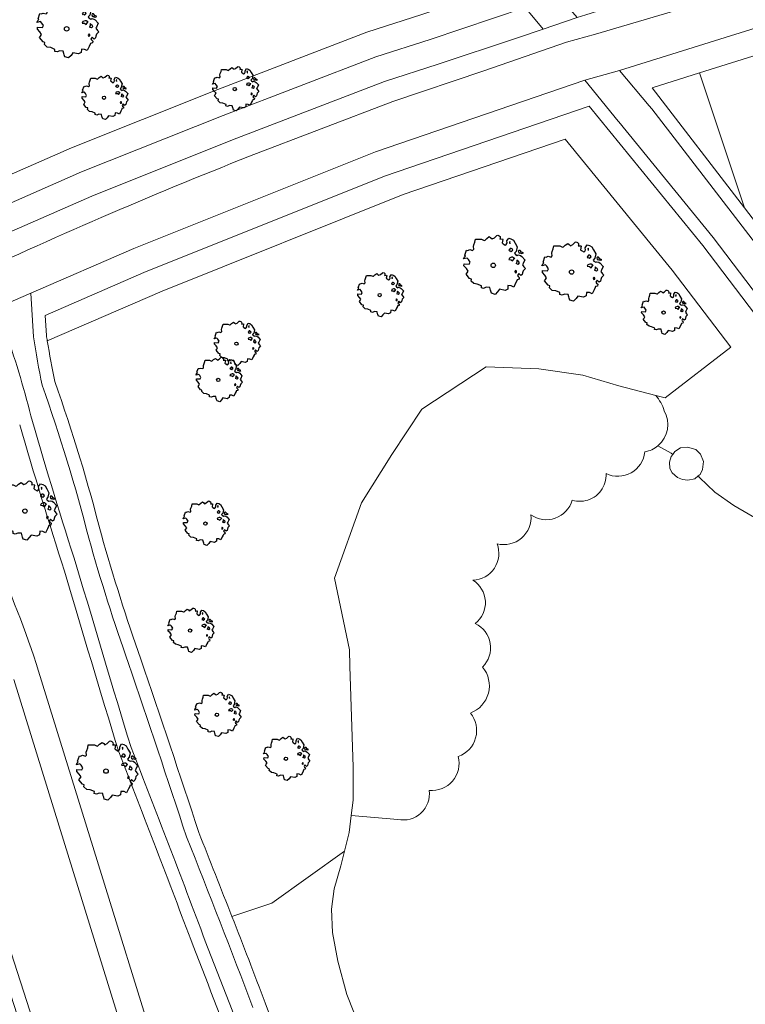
# Model space of a CAD drawing. Header units: metres. Extents: x 152391 to 157968, y 462336 to 467280.
# Tile 615 of 656: x 156572 to 156627, y 464521 to 464597. Entities that reach past the tile are written whole.
import ezdxf

# ---------------------------------------------------------------- set-up
doc = ezdxf.new("R2010")
doc.units = ezdxf.units.M
doc.header["$LTSCALE"] = 0.75
doc.layers.get('0').update_dxf_attribs({"lineweight": 25})
for name, color, linetype, lineweight in [('B-GV-GR-BOOM-S', 252, 'Continuous', 25), ('B-WE-GR-BEPLANTING_CULTUUR_BOSPLANTSOEN-GV', 251, 'Continuous', 18), ('B-WE-GR-BOS_LOOF-GV', 251, 'Continuous', 13), ('B-WE-GW-TALUD_KRUIN-G', 251, 'Continuous', 18), ('B-WE-OG-TERREIN_CULTUURSCHEIDING-GV', 251, 'Continuous', 18), ('B-WE-OG-WATER_SLOOT-GV', 251, 'Continuous', 18), ('B-WE-VH-VERHARDING_ASFALT-GV', 251, 'Continuous', 18), ('B-WE-VH-VERHARDING_HALFVERHARDING_GRIND-GV', 251, 'Continuous', 18), ('B-WE-VH-VERHARDING_TEGEL-GV', 251, 'Continuous', 18)]:
    doc.layers.add(name, color=color, linetype=linetype, lineweight=lineweight)

# ---------------------------------------------------------------- blocks, each defined once
blk = doc.blocks.new('SGR-BOOM_21_30')
at = {"linetype": 'Continuous'}
for p, q in [((-0.47, 1.45), (-0.365, 1.548)), ((-0.365, 1.548), (-0.226, 1.647)), ((-0.226, 1.647), (-0.133, 1.581)), ((-0.133, 1.581), (-0.063, 1.515)), ((-0.063, 1.515), (0.065, 1.581)), ((0.065, 1.581), (0.205, 1.712)), ((0.205, 1.712), (0.263, 1.729)), ((0.263, 1.729), (0.333, 1.696)), ((0.333, 1.696), (0.391, 1.647)), ((0.402, 1.532), (0.379, 1.499)), ((0.379, 1.499), (0.53, 1.515)), ((0.391, 1.647), (0.402, 1.532)), ((0.53, 1.515), (0.542, 1.483)), ((0.786, 1.4), (0.891, 1.565)), ((0.891, 1.565), (1.019, 1.532)), ((1.019, 1.532), (1.158, 1.45)), ((-1.633, 0.579), (-1.528, 0.875)), ((-1.528, 0.875), (-1.458, 0.858)), ((-1.458, 0.858), (-1.342, 0.908)), ((-1.342, 0.908), (-1.179, 0.858)), ((-1.179, 0.858), (-1.121, 0.924)), ((-1.133, 1.088), (-1.109, 1.187)), ((-1.121, 0.924), (-1.133, 1.088)), ((-1.109, 1.187), (-1.051, 1.335)), ((-1.051, 1.335), (-1.016, 1.499)), ((-1.016, 1.499), (-0.668, 1.499)), ((-0.668, 1.499), (-0.516, 1.433)), ((-0.516, 1.433), (-0.47, 1.45)), ((0.542, 1.483), (0.507, 1.285)), ((0.507, 1.285), (0.565, 1.236)), ((0.565, 1.236), (0.693, 1.154)), ((0.693, 1.154), (0.751, 1.203)), ((0.751, 1.203), (0.798, 1.285)), ((0.798, 1.285), (0.786, 1.4)), ((0.937, 0.908), (0.891, 0.875)), ((0.891, 0.875), (0.926, 0.825)), ((0.972, 1.368), (0.926, 1.335)), ((0.926, 1.335), (0.949, 1.253)), ((0.926, 0.825), (0.984, 0.842)), ((0.972, 0.973), (0.937, 0.908)), ((0.949, 1.253), (0.961, 1.236)), ((0.961, 1.269), (0.972, 1.368)), ((1.03, 0.973), (0.972, 0.973)), ((0.984, 0.842), (1.03, 0.776)), ((1.077, 0.94), (1.03, 0.973)), ((1.03, 0.776), (1.077, 0.842)), ((1.124, 0.875), (1.077, 0.94)), ((1.077, 0.842), (1.124, 0.875)), ((1.158, 1.45), (1.251, 1.269)), ((1.321, 0.793), (1.228, 0.694)), ((1.251, 1.269), (1.379, 1.055)), ((1.379, 1.055), (1.321, 0.793)), ((1.472, 0.858), (1.438, 0.809)), ((1.438, 0.809), (1.461, 0.743)), ((1.542, 0.858), (1.472, 0.858)), ((1.624, 0.76), (1.542, 0.858)), ((1.728, 0.71), (1.624, 0.76)), ((-1.703, 0.365), (-1.656, 0.48)), ((-1.493, 0.415), (-1.703, 0.365)), ((-1.679, -0.029), (-1.668, 0.086)), ((-1.668, 0.086), (-1.389, 0.07)), ((-1.656, 0.48), (-1.598, 0.53)), ((-1.598, 0.53), (-1.633, 0.579)), ((-1.423, 0.333), (-1.493, 0.415)), ((-1.33, 0.185), (-1.423, 0.333)), ((-1.389, 0.07), (-1.33, 0.185)), ((0.926, 0.415), (0.891, 0.333)), ((0.891, 0.333), (1.03, 0.316)), ((1.054, 0.464), (0.926, 0.415)), ((1.03, 0.316), (1.112, 0.251)), ((1.112, 0.464), (1.054, 0.464)), ((1.217, 0.398), (1.112, 0.464)), ((1.112, 0.251), (1.205, 0.365)), ((1.205, 0.365), (1.24, 0.415)), ((1.228, 0.694), (1.275, 0.628)), ((1.275, 0.628), (1.379, 0.563)), ((1.344, 0.185), (1.31, 0.103)), ((1.434, 0.049), (1.31, 0.103)), ((1.356, 0.3), (1.344, 0.234)), ((1.344, 0.234), (1.344, 0.185)), ((1.426, 0.234), (1.356, 0.3)), ((1.379, 0.563), (1.438, 0.595)), ((1.472, 0.201), (1.426, 0.234)), ((1.434, 0.049), (1.507, 0.136)), ((1.438, 0.595), (1.565, 0.563)), ((1.461, 0.743), (1.531, 0.694)), ((1.507, 0.136), (1.472, 0.201)), ((1.531, 0.727), (1.635, 0.678)), ((1.531, 0.694), (1.542, 0.727)), ((1.565, 0.563), (1.635, 0.513)), ((1.635, 0.678), (1.728, 0.71)), ((1.635, 0.513), (1.81, 0.316)), ((1.717, 0.103), (1.67, 0.037)), ((1.67, 0.037), (1.763, -0.094)), ((1.81, 0.316), (1.717, 0.103)), ((-1.54, -0.177), (-1.679, -0.029)), ((-1.551, -0.505), (-1.493, -0.423)), ((-1.354, -0.752), (-1.551, -0.505)), ((-1.435, -0.324), (-1.54, -0.177)), ((-1.493, -0.423), (-1.435, -0.324)), ((-1.249, -0.784), (-1.354, -0.752)), ((1.286, -0.292), (1.24, -0.357)), ((1.24, -0.357), (1.251, -0.423)), ((1.263, -0.423), (1.333, -0.407)), ((1.333, -0.341), (1.286, -0.292)), ((1.333, -0.407), (1.333, -0.341)), ((1.461, -0.472), (1.391, -0.587)), ((1.391, -0.587), (1.426, -0.637)), ((1.426, -0.637), (1.496, -0.702)), ((1.577, -0.587), (1.461, -0.472)), ((1.496, -0.702), (1.484, -0.801)), ((1.658, -0.522), (1.577, -0.587)), ((1.682, -0.423), (1.658, -0.522)), ((1.717, -0.308), (1.682, -0.423)), ((1.845, -0.177), (1.717, -0.308)), ((1.763, -0.094), (1.845, -0.177)), ((-1.272, -0.899), (-1.249, -0.784)), ((-1.109, -1.047), (-1.272, -0.899)), ((-0.912, -1.08), (-1.109, -1.047)), ((-0.668, -1.179), (-0.912, -1.08)), ((-0.679, -1.294), (-0.668, -1.179)), ((-0.551, -1.326), (-0.679, -1.294)), ((-0.4, -1.261), (-0.551, -1.326)), ((-0.191, -1.277), (-0.4, -1.261)), ((-0.156, -1.425), (-0.191, -1.277)), ((-0.133, -1.491), (-0.156, -1.425)), ((-0.098, -1.606), (-0.133, -1.491)), ((0.356, -1.376), (0.251, -1.524)), ((0.682, -1.441), (0.356, -1.376)), ((0.833, -1.359), (0.682, -1.441)), ((0.844, -1.162), (0.833, -1.359)), ((1.03, -1.179), (0.844, -1.162)), ((1.182, -1.244), (1.03, -1.179)), ((1.286, -1.014), (1.182, -1.244)), ((1.356, -0.883), (1.286, -1.014)), ((1.368, -0.834), (1.356, -0.883)), ((1.484, -0.801), (1.368, -0.834)), ((0.112, -1.671), (-0.098, -1.606)), ((0.251, -1.524), (0.112, -1.671))]:
    blk.add_line(p, q, dxfattribs=at)
blk.add_circle((0, 0), 0.126, dxfattribs=at)
blk = doc.blocks.new('SGR-BOOM_31_50')
at = {"linetype": 'Continuous'}
for p, q in [((0.087, 2.108), (0.273, 2.283)), ((0.273, 2.283), (0.351, 2.305)), ((0.351, 2.305), (0.444, 2.261)), ((0.444, 2.261), (0.521, 2.196)), ((-1.51, 1.451), (-1.479, 1.582)), ((-1.479, 1.582), (-1.402, 1.78)), ((-1.402, 1.78), (-1.355, 1.999)), ((-1.355, 1.999), (-0.89, 1.999)), ((-0.89, 1.999), (-0.688, 1.911)), ((-0.688, 1.911), (-0.626, 1.933)), ((-0.626, 1.933), (-0.487, 2.064)), ((-0.487, 2.064), (-0.301, 2.196)), ((-0.301, 2.196), (-0.177, 2.108)), ((-0.177, 2.108), (-0.084, 2.02)), ((-0.084, 2.02), (0.087, 2.108)), ((0.537, 2.042), (0.506, 1.999)), ((0.506, 1.999), (0.707, 2.02)), ((0.521, 2.196), (0.537, 2.042)), ((0.723, 1.977), (0.676, 1.714)), ((0.676, 1.714), (0.754, 1.648)), ((0.707, 2.02), (0.723, 1.977)), ((0.754, 1.648), (0.924, 1.539)), ((0.924, 1.539), (1.002, 1.604)), ((1.002, 1.604), (1.064, 1.714)), ((1.048, 1.867), (1.188, 2.086)), ((1.064, 1.714), (1.048, 1.867)), ((1.188, 2.086), (1.358, 2.042)), ((1.296, 1.823), (1.234, 1.78)), ((1.234, 1.78), (1.265, 1.67)), ((1.265, 1.67), (1.281, 1.648)), ((1.281, 1.692), (1.296, 1.823)), ((1.358, 2.042), (1.545, 1.933)), ((1.545, 1.933), (1.669, 1.692)), ((1.669, 1.692), (1.839, 1.407)), ((-2.177, 0.772), (-2.038, 1.166)), ((-2.131, 0.706), (-2.177, 0.772)), ((-2.038, 1.166), (-1.944, 1.144)), ((-1.944, 1.144), (-1.789, 1.21)), ((-1.789, 1.21), (-1.572, 1.144)), ((-1.572, 1.144), (-1.495, 1.232)), ((-1.495, 1.232), (-1.51, 1.451)), ((1.25, 1.21), (1.188, 1.166)), ((1.188, 1.166), (1.234, 1.101)), ((1.234, 1.101), (1.312, 1.122)), ((1.296, 1.298), (1.25, 1.21)), ((1.374, 1.298), (1.296, 1.298)), ((1.312, 1.122), (1.374, 1.035)), ((1.436, 1.254), (1.374, 1.298)), ((1.374, 1.035), (1.436, 1.122)), ((1.498, 1.166), (1.436, 1.254)), ((1.436, 1.122), (1.498, 1.166)), ((1.762, 1.057), (1.638, 0.925)), ((1.638, 0.925), (1.7, 0.838)), ((1.7, 0.838), (1.839, 0.75)), ((1.839, 1.407), (1.762, 1.057)), ((1.839, 0.75), (1.917, 0.794)), ((1.963, 1.144), (1.917, 1.079)), ((1.917, 1.079), (1.948, 0.991)), ((1.917, 0.794), (2.087, 0.75)), ((1.948, 0.991), (2.041, 0.925)), ((2.056, 1.144), (1.963, 1.144)), ((2.041, 0.969), (2.18, 0.903)), ((2.041, 0.925), (2.056, 0.969)), ((2.165, 1.013), (2.056, 1.144)), ((2.304, 0.947), (2.165, 1.013)), ((2.18, 0.903), (2.304, 0.947)), ((-2.27, 0.487), (-2.208, 0.641)), ((-1.991, 0.553), (-2.27, 0.487)), ((-2.239, -0.038), (-2.224, 0.115)), ((-2.224, 0.115), (-1.851, 0.093)), ((-2.208, 0.641), (-2.131, 0.706)), ((-1.898, 0.444), (-1.991, 0.553)), ((-1.774, 0.246), (-1.898, 0.444)), ((-1.851, 0.093), (-1.774, 0.246)), ((1.234, 0.553), (1.188, 0.444)), ((1.188, 0.444), (1.374, 0.422)), ((1.405, 0.619), (1.234, 0.553)), ((1.374, 0.422), (1.483, 0.334)), ((1.483, 0.619), (1.405, 0.619)), ((1.622, 0.531), (1.483, 0.619)), ((1.483, 0.334), (1.607, 0.487)), ((1.607, 0.487), (1.653, 0.553)), ((1.793, 0.246), (1.746, 0.137)), ((1.911, 0.065), (1.746, 0.137)), ((1.808, 0.4), (1.793, 0.312)), ((1.793, 0.312), (1.793, 0.246)), ((1.901, 0.312), (1.808, 0.4)), ((1.963, 0.268), (1.901, 0.312)), ((1.911, 0.065), (2.01, 0.181)), ((2.01, 0.181), (1.963, 0.268)), ((2.087, 0.75), (2.18, 0.684)), ((2.18, 0.684), (2.413, 0.422)), ((2.289, 0.137), (2.227, 0.049)), ((2.227, 0.049), (2.351, -0.126)), ((2.413, 0.422), (2.289, 0.137)), ((-2.053, -0.235), (-2.239, -0.038)), ((-2.069, -0.673), (-1.991, -0.564)), ((-1.805, -1.002), (-2.069, -0.673)), ((-1.913, -0.433), (-2.053, -0.235)), ((-1.991, -0.564), (-1.913, -0.433)), ((1.715, -0.389), (1.653, -0.476)), ((1.653, -0.476), (1.669, -0.564)), ((1.684, -0.564), (1.777, -0.542)), ((1.777, -0.454), (1.715, -0.389)), ((1.777, -0.542), (1.777, -0.454)), ((1.948, -0.63), (1.855, -0.783)), ((2.103, -0.783), (1.948, -0.63)), ((2.211, -0.695), (2.103, -0.783)), ((2.242, -0.564), (2.211, -0.695)), ((2.289, -0.411), (2.242, -0.564)), ((2.459, -0.235), (2.289, -0.411)), ((2.351, -0.126), (2.459, -0.235)), ((-1.665, -1.046), (-1.805, -1.002)), ((-1.696, -1.199), (-1.665, -1.046)), ((-1.479, -1.396), (-1.696, -1.199)), ((-1.216, -1.44), (-1.479, -1.396)), ((-0.89, -1.571), (-1.216, -1.44)), ((1.715, -1.352), (1.576, -1.659)), ((1.808, -1.177), (1.715, -1.352)), ((1.824, -1.112), (1.808, -1.177)), ((1.979, -1.068), (1.824, -1.112)), ((1.855, -0.783), (1.901, -0.849)), ((1.901, -0.849), (1.994, -0.936)), ((1.994, -0.936), (1.979, -1.068)), ((-0.906, -1.725), (-0.89, -1.571)), ((-0.735, -1.769), (-0.906, -1.725)), ((-0.533, -1.681), (-0.735, -1.769)), ((-0.254, -1.703), (-0.533, -1.681)), ((-0.208, -1.9), (-0.254, -1.703)), ((-0.177, -1.988), (-0.208, -1.9)), ((-0.13, -2.141), (-0.177, -1.988)), ((0.149, -2.229), (-0.13, -2.141)), ((0.335, -2.031), (0.149, -2.229)), ((0.475, -1.834), (0.335, -2.031)), ((0.909, -1.922), (0.475, -1.834)), ((1.11, -1.812), (0.909, -1.922)), ((1.126, -1.55), (1.11, -1.812)), ((1.374, -1.571), (1.126, -1.55)), ((1.576, -1.659), (1.374, -1.571))]:
    blk.add_line(p, q, dxfattribs=at)
blk.add_circle((0, 0), 0.169, dxfattribs=at)

msp = doc.modelspace()

# ---------------------------------------------------------------- linework, layer by layer
at = {"layer": 'B-WE-GR-BEPLANTING_CULTUUR_BOSPLANTSOEN-GV'}
for points in [[(156552.7, 464642.016), (156558.693, 464621.822), (156565.806, 464596.833), (156569.427, 464584.06), (156575.661, 464586.791), (156586.518, 464591.136), (156598.249, 464595.638), (156602.446, 464596.997), (156607.952, 464598.838), (156605.006, 464602.384), (156601.073, 464606.845), (156600.037, 464607.889), (156597.805, 464610.238)], [(156597.047, 464535.697), (156597.201, 464536.889), (156597.201, 464539.404), (156596.94, 464547.13), (156596.913, 464548.375), (156595.758, 464553.863), (156597.836, 464559.635), (156600.145, 464563.329), (156602.454, 464566.792), (156607.366, 464570.032), (156611.387, 464569.871), (156614.765, 464569.388), (156617.499, 464568.584), (156620.33, 464567.851), (156621.061, 464567.662), (156626.076, 464571.541), (156621.583, 464577.446), (156613.412, 464587.462), (156601.017, 464583.221), (156582.586, 464575.834), (156573.81, 464572.026)], [(156573.148, 464546.754), (156577.067, 464534.08), (156582.748, 464515.707)], [(156587.926, 464527.981), (156590.98, 464528.995), (156596.522, 464532.967), (156596.882, 464534.415), (156597.047, 464535.697)]]:
    msp.add_lwpolyline(points, dxfattribs=at)
for points in [[(156573.81, 464572.026, 0.012793), (156574.388, 464568.905)], [(156574.388, 464568.905, -0.021675), (156577.946, 464557.188)], [(156575.123, 464554.41, -0.007246), (156571.7, 464565.597)], [(156564.883, 464564.193, -0.069096), (156573.148, 464546.754)], [(156577.946, 464557.188, 0.015355), (156580.954, 464547.663)], [(156579.268, 464540.578, -0.002255), (156575.123, 464554.41)], [(156580.954, 464547.663, -0.003076), (156585.397, 464534.408)], [(156584.953, 464525.739, 0.003587), (156579.268, 464540.578)], [(156585.397, 464534.408, 0.001102), (156587.926, 464527.981)], [(156591.907, 464506.835, 0.011435), (156584.953, 464525.739)]]:
    msp.add_lwpolyline(points, format="xyb", dxfattribs=at)
at = {"layer": 'B-WE-GR-BOS_LOOF-GV'}
for points in [[(156620.33, 464567.851), (156617.499, 464568.584), (156614.765, 464569.388), (156611.387, 464569.871), (156607.366, 464570.032), (156602.454, 464566.792), (156600.145, 464563.329), (156597.836, 464559.635), (156595.758, 464553.863), (156596.913, 464548.375), (156596.94, 464547.13), (156597.201, 464539.404), (156597.201, 464536.889), (156597.047, 464535.697), (156600.599, 464535.405)], [(156613.937, 464559.831), (156614.107, 464559.787), (156614.28, 464559.759), (156614.455, 464559.745), (156614.631, 464559.747), (156614.805, 464559.764), (156614.978, 464559.797), (156615.147, 464559.844), (156615.311, 464559.906), (156615.47, 464559.982), (156615.621, 464560.071), (156615.763, 464560.173), (156615.897, 464560.288), (156616.019, 464560.413), (156616.131, 464560.549), (156616.23, 464560.694), (156616.316, 464560.847), (156616.388, 464561.007), (156616.447, 464561.172), (156616.49, 464561.342), (156616.519, 464561.515), (156616.532, 464561.69), (156616.53, 464561.866)]]:
    msp.add_lwpolyline(points, dxfattribs=at)
for points in [[(156620.976, 464566.677, 0.102204), (156620.33, 464567.851)], [(156620.5, 464563.999, 0.362184), (156620.976, 464566.677)], [(156619.494, 464563.531, 0.133072), (156620.5, 464563.999)], [(156616.53, 464561.866, 0.52047), (156619.494, 464563.531)], [(156610.787, 464558.72, 0.52031), (156613.937, 464559.831)], [(156608.194, 464556.5, 0.52086), (156610.787, 464558.72)], [(156606.342, 464553.724, 0.520279), (156608.194, 464556.5)], [(156606.527, 464550.393, 0.520277), (156606.342, 464553.724)], [(156607.083, 464547.063, 0.520744), (156606.527, 464550.393)], [(156606.156, 464543.547, 0.52071), (156607.083, 464547.063)], [(156605.23, 464540.216, 0.520639), (156606.156, 464543.547)], [(156603.007, 464537.626, 0.520878), (156605.23, 464540.216)], [(156600.599, 464535.405, 0.520412), (156603.007, 464537.626)]]:
    msp.add_lwpolyline(points, format="xyb", dxfattribs=at)
at = {"layer": 'B-WE-GW-TALUD_KRUIN-G'}
for points in [[(156620.5, 464563.999, -0.133072), (156619.494, 464563.531)], [(156619.494, 464563.531, -0.52047), (156616.53, 464561.866)], [(156613.937, 464559.831, -0.52031), (156610.787, 464558.72)], [(156610.787, 464558.72, -0.52086), (156608.194, 464556.5)], [(156608.194, 464556.5, -0.520279), (156606.342, 464553.724)], [(156606.342, 464553.724, -0.520277), (156606.527, 464550.393)], [(156606.527, 464550.393, -0.520744), (156607.083, 464547.063)], [(156607.083, 464547.063, -0.52071), (156606.156, 464543.547)], [(156606.156, 464543.547, -0.520639), (156605.23, 464540.216)], [(156605.23, 464540.216, -0.520878), (156603.007, 464537.626)], [(156603.007, 464537.626, -0.520412), (156600.599, 464535.405)]]:
    msp.add_lwpolyline(points, format="xyb", dxfattribs=at)
for points in [[(156616.53, 464561.866), (156616.532, 464561.69), (156616.519, 464561.515), (156616.49, 464561.342), (156616.447, 464561.172), (156616.388, 464561.007), (156616.316, 464560.847), (156616.23, 464560.694), (156616.131, 464560.549), (156616.019, 464560.413), (156615.897, 464560.288), (156615.763, 464560.173), (156615.621, 464560.071), (156615.47, 464559.982), (156615.311, 464559.906), (156615.147, 464559.844), (156614.978, 464559.797), (156614.805, 464559.764), (156614.631, 464559.747), (156614.455, 464559.745), (156614.28, 464559.759), (156614.107, 464559.787), (156613.937, 464559.831)], [(156600.599, 464535.405), (156597.047, 464535.697)]]:
    msp.add_lwpolyline(points, dxfattribs=at)
at = {"layer": 'B-WE-OG-TERREIN_CULTUURSCHEIDING-GV'}
for points in [[(156553.847, 464642.543), (156551.088, 464643.931), (156557.733, 464621.543), (156564.845, 464596.56), (156569.054, 464581.713), (156576.434, 464584.946), (156587.248, 464589.274), (156598.916, 464593.752), (156603.071, 464595.097), (156610.34, 464597.53), (156605.766, 464603.034), (156601.804, 464607.528), (156600.755, 464608.586), (156598.507, 464610.951)], [(156597.805, 464610.238), (156600.037, 464607.889), (156601.073, 464606.845), (156605.006, 464602.384), (156607.952, 464598.838), (156602.446, 464596.997), (156598.249, 464595.638), (156586.518, 464591.136), (156575.661, 464586.791), (156569.427, 464584.06), (156565.806, 464596.833), (156558.693, 464621.822), (156552.7, 464642.016)], [(156661.203, 464604.28), (156647.061, 464601.05), (156629.238, 464596.363), (156617.569, 464592.705), (156619.838, 464590.007), (156620.031, 464589.777), (156629.408, 464577.585), (156638.357, 464565.26)], [(156639.698, 464565.101), (156635.314, 464571.146), (156630.209, 464578.184), (156627.12, 464582.201), (156620.054, 464591.388), (156623.681, 464592.525), (156629.792, 464594.441), (156636.499, 464596.205), (156647.538, 464599.107)], [(156631.47, 464592.85), (156638.506, 464573.46), (156640.811, 464575.132), (156639.146, 464583.269), (156636.901, 464594.243), (156636.7, 464595.224), (156636.499, 464596.205), (156629.792, 464594.441), (156623.681, 464592.525), (156627.12, 464582.201), (156630.209, 464578.184), (156635.314, 464571.146)], [(156642.37, 464555.449), (156637.675, 464562.527), (156631.991, 464570.372), (156629.24, 464573.988), (156624.718, 464579.931), (156617.494, 464588.787), (156617.448, 464588.843), (156614.896, 464591.971), (156598.895, 464586.495), (156580.427, 464579.093), (156572.538, 464575.672), (156572.75, 464572.336)], [(156573.745, 464572.443), (156573.648, 464573.971), (156581.197, 464577.247), (156599.591, 464584.619), (156615.236, 464589.974), (156623.932, 464579.312), (156628.444, 464573.383), (156631.147, 464569.83), (156631.188, 464569.776), (156636.853, 464561.957), (156641.53, 464554.907)], [(156676.755, 464378.475), (156676.626, 464382.557), (156676.416, 464386.816), (156676.068, 464398.56), (156675.961, 464403.908), (156676.024, 464410.777), (156676.228, 464416.918), (156676.783, 464422.49), (156677.654, 464428.918), (156631.147, 464569.83), (156628.444, 464573.383), (156623.932, 464579.312), (156615.236, 464589.974), (156599.591, 464584.619), (156581.197, 464577.247), (156573.648, 464573.971), (156573.745, 464572.443)], [(156573.81, 464572.026), (156582.586, 464575.834), (156601.017, 464583.221), (156613.412, 464587.462), (156621.583, 464577.446), (156626.076, 464571.541), (156621.061, 464567.662), (156620.33, 464567.851)], [(156623.581, 464561.695), (156623.323, 464561.477), (156622.777, 464561.37), (156622.385, 464561.406), (156621.993, 464561.56), (156621.589, 464561.916), (156621.411, 464562.249), (156621.376, 464562.747), (156621.518, 464563.186), (156621.625, 464563.331), (156621.501, 464563.423), (156620.5, 464563.999)], [(156620.5, 464563.999), (156621.501, 464563.423), (156621.625, 464563.331), (156621.791, 464563.554), (156622.219, 464563.827), (156622.753, 464563.887), (156623.382, 464563.709), (156623.762, 464563.353), (156623.988, 464562.783), (156623.916, 464562.178), (156623.715, 464561.809), (156623.581, 464561.695), (156623.677, 464561.558), (156624.852, 464560.438), (156626.303, 464559.429), (156628.175, 464558.338)], [(156616.53, 464561.866), (156616.532, 464561.69), (156616.519, 464561.515), (156616.49, 464561.342), (156616.447, 464561.172), (156616.388, 464561.007), (156616.316, 464560.847), (156616.23, 464560.694), (156616.131, 464560.549), (156616.019, 464560.413), (156615.897, 464560.288), (156615.763, 464560.173), (156615.621, 464560.071), (156615.47, 464559.982), (156615.311, 464559.906), (156615.147, 464559.844), (156614.978, 464559.797), (156614.805, 464559.764), (156614.631, 464559.747), (156614.455, 464559.745), (156614.28, 464559.759), (156614.107, 464559.787), (156613.937, 464559.831)], [(156636.096, 464519.144), (156634.515, 464521.342), (156633.397, 464523.401), (156632.73, 464525.239), (156632.208, 464527.395), (156632.15, 464529.385), (156632.469, 464532.716), (156632.57, 464535.576), (156632.991, 464545.153), (156633.035, 464548.567), (156632.861, 464551.663), (156632.498, 464553.39), (156631.947, 464554.772), (156630.786, 464556.251), (156629.698, 464557.287), (156628.175, 464558.338), (156626.303, 464559.429), (156624.852, 464560.438), (156623.677, 464561.558), (156623.581, 464561.695)], [(156600.599, 464535.405), (156597.047, 464535.697), (156596.882, 464534.415), (156596.522, 464532.967), (156596.243, 464531.845), (156595.75, 464530.09), (156595.533, 464528.528), (156595.62, 464526.745), (156596.011, 464524.562), (156596.708, 464522.019), (156598.71, 464516.988)], [(156598.71, 464516.988), (156596.708, 464522.019), (156596.011, 464524.562), (156595.62, 464526.745), (156595.533, 464528.528), (156595.75, 464530.09), (156596.243, 464531.845), (156596.522, 464532.967), (156590.98, 464528.995), (156587.926, 464527.981)]]:
    msp.add_lwpolyline(points, dxfattribs=at)
for points in [[(156610.34, 464597.53), (156603.071, 464595.097), (156598.916, 464593.752), (156587.248, 464589.274), (156576.434, 464584.946), (156569.054, 464581.713), (156569.605, 464579.77), (156571.685, 464580.682), (156577.207, 464583.101), (156587.978, 464587.412), (156599.583, 464591.866), (156603.696, 464593.197), (156609.678, 464595.198), (156611.712, 464595.879)], [(156623.681, 464592.525), (156620.054, 464591.388), (156627.12, 464582.201)], [(156621.625, 464563.331), (156621.518, 464563.186), (156621.376, 464562.747), (156621.411, 464562.249), (156621.589, 464561.916), (156621.993, 464561.56), (156622.385, 464561.406), (156622.777, 464561.37), (156623.323, 464561.477), (156623.581, 464561.695), (156623.715, 464561.809), (156623.916, 464562.178), (156623.988, 464562.783), (156623.762, 464563.353), (156623.382, 464563.709), (156622.753, 464563.887), (156622.219, 464563.827), (156621.791, 464563.554)]]:
    msp.add_lwpolyline(points, close=True, dxfattribs=at)
for points in [[(156572.666, 464565.858, 0.020385), (156570.694, 464572.541)], [(156572.75, 464572.336, 0.014857), (156573.423, 464568.634)], [(156573.81, 464572.026, -0.002706), (156573.745, 464572.443)], [(156573.745, 464572.443, 0.002706), (156573.81, 464572.026)], [(156574.388, 464568.905, -0.012793), (156573.81, 464572.026)], [(156577.946, 464557.188, 0.021675), (156574.388, 464568.905)], [(156573.423, 464568.634, -0.021874), (156576.981, 464556.928)], [(156620.33, 464567.851, -0.102204), (156620.976, 464566.677)], [(156620.976, 464566.677, -0.362184), (156620.5, 464563.999)], [(156576.079, 464554.704, -0.007242), (156572.666, 464565.858)], [(156571.7, 464565.597, 0.007246), (156575.123, 464554.41)], [(156620.5, 464563.999, -0.133072), (156619.494, 464563.531)], [(156619.494, 464563.531, -0.52047), (156616.53, 464561.866)], [(156613.937, 464559.831, -0.52031), (156610.787, 464558.72)], [(156610.787, 464558.72, -0.52086), (156608.194, 464556.5)], [(156576.981, 464556.928, 0.015408), (156580.009, 464547.336)], [(156580.954, 464547.663, -0.015355), (156577.946, 464557.188)], [(156608.194, 464556.5, -0.520279), (156606.342, 464553.724)], [(156580.214, 464540.906, -0.002261), (156576.079, 464554.704)], [(156575.123, 464554.41, 0.002255), (156579.268, 464540.578)], [(156606.342, 464553.724, -0.520277), (156606.527, 464550.393)], [(156606.527, 464550.393, -0.520744), (156607.083, 464547.063)], [(156580.009, 464547.336, -0.003005), (156584.457, 464534.067)], [(156585.397, 464534.408, 0.003076), (156580.954, 464547.663)], [(156607.083, 464547.063, -0.52071), (156606.156, 464543.547)], [(156606.156, 464543.547, -0.520639), (156605.23, 464540.216)], [(156579.268, 464540.578, -0.003587), (156584.953, 464525.739)], [(156585.887, 464526.098, 0.003455), (156580.214, 464540.906)], [(156605.23, 464540.216, -0.520878), (156603.007, 464537.626)], [(156603.007, 464537.626, -0.520412), (156600.599, 464535.405)], [(156587.926, 464527.981, -0.001102), (156585.397, 464534.408)], [(156584.457, 464534.067, -0.004137), (156589.529, 464521.014)], [(156590.466, 464521.362, 0.003879), (156587.926, 464527.981)], [(156587.926, 464527.981, -0.003879), (156590.466, 464521.362)], [(156592.858, 464507.144, 0.011452), (156585.887, 464526.098)], [(156584.953, 464525.739, -0.011435), (156591.907, 464506.835)], [(156598.742, 464499.262, -0.004156), (156590.466, 464521.362)], [(156590.466, 464521.362, 0.004156), (156598.742, 464499.262)]]:
    msp.add_lwpolyline(points, format="xyb", dxfattribs=at)
at = {"layer": 'B-WE-OG-WATER_SLOOT-GV'}
msp.add_lwpolyline([(156555.044, 464565.233), (156554.197, 464564.701), (156556.097, 464561.827), (156557.95, 464558.832), (156559.666, 464555.838), (156561.283, 464552.336), (156568.46, 464529.89), (156577.991, 464500.309), (156588.447, 464467.882), (156592.353, 464455.58), (156593.31, 464455.871), (156589.399, 464468.187), (156578.943, 464500.616), (156569.412, 464530.196), (156562.217, 464552.699), (156560.555, 464556.297), (156558.809, 464559.344), (156556.939, 464562.366)], close=True, dxfattribs=at)
msp.add_lwpolyline([(156573.148, 464546.754, 0.069096), (156564.883, 464564.193)], format="xyb", dxfattribs=at)
for points in [[(156582.748, 464515.707), (156577.067, 464534.08), (156573.148, 464546.754)], [(156591.609, 464454.62), (156592.559, 464454.93), (156593.511, 464455.239), (156599.072, 464457.05), (156598.466, 464459.053), (156594.406, 464471.972), (156587.917, 464492.9), (156585.853, 464498.902), (156585.735, 464499.281), (156585.697, 464499.404), (156585.657, 464499.532), (156575.156, 464533.489), (156571.251, 464546.119)], [(156571.251, 464546.119), (156575.156, 464533.489), (156585.657, 464499.532), (156585.697, 464499.404), (156585.735, 464499.281), (156585.853, 464498.902), (156587.917, 464492.9), (156594.406, 464471.972), (156598.466, 464459.053), (156599.072, 464457.05)], [(156569.412, 464530.196), (156578.943, 464500.616), (156589.399, 464468.187), (156593.31, 464455.871), (156592.353, 464455.58), (156591.397, 464455.289), (156591.609, 464454.62)]]:
    msp.add_lwpolyline(points, dxfattribs=at)
at = {"layer": 'B-WE-VH-VERHARDING_ASFALT-GV'}
for points in [[(156598.507, 464610.951), (156600.755, 464608.586), (156601.804, 464607.528), (156605.766, 464603.034), (156610.34, 464597.53), (156611.712, 464595.879), (156614.333, 464596.756), (156605.305, 464607.197), (156601.864, 464611.286)], [(156676.571, 464610.802), (156672.946, 464610.052), (156661.715, 464607.528), (156639.164, 464602.33), (156628.489, 464599.261), (156627.582, 464599), (156615.733, 464595.489), (156613.505, 464594.877), (156607.182, 464592.687), (156600.228, 464590.344), (156589.28, 464586.154)], [(156614.896, 464591.971), (156617.569, 464592.705), (156629.238, 464596.363), (156647.061, 464601.05), (156661.203, 464604.28)], [(156638.357, 464565.26), (156629.408, 464577.585), (156620.031, 464589.777), (156619.838, 464590.007), (156617.569, 464592.705), (156614.896, 464591.971), (156617.448, 464588.843), (156617.494, 464588.787), (156624.718, 464579.931), (156629.24, 464573.988), (156631.991, 464570.372), (156637.675, 464562.527), (156642.37, 464555.449)], [(156566.753, 464576.413), (156568.49, 464573.81), (156569.047, 464574.112), (156569.811, 464574.526), (156569.941, 464574.579), (156571.206, 464575.094), (156572.538, 464575.672), (156580.427, 464579.093), (156598.895, 464586.495), (156614.896, 464591.971)]]:
    msp.add_lwpolyline(points, dxfattribs=at)
msp.add_lwpolyline([(156589.28, 464586.154, 0.015751), (156566.753, 464576.413)], format="xyb", dxfattribs=at)
at = {"layer": 'B-WE-VH-VERHARDING_HALFVERHARDING_GRIND-GV'}
msp.add_lwpolyline([(156572.75, 464572.336), (156572.538, 464575.672), (156571.206, 464575.094), (156569.941, 464574.579), (156570.694, 464572.541)], dxfattribs=at)
for points in [[(156570.694, 464572.541, -0.020385), (156572.666, 464565.858)], [(156573.423, 464568.634, -0.014857), (156572.75, 464572.336)], [(156576.981, 464556.928, 0.021874), (156573.423, 464568.634)], [(156572.666, 464565.858, 0.007242), (156576.079, 464554.704)], [(156580.009, 464547.336, -0.015408), (156576.981, 464556.928)], [(156576.079, 464554.704, 0.002261), (156580.214, 464540.906)], [(156584.457, 464534.067, 0.003005), (156580.009, 464547.336)], [(156580.214, 464540.906, -0.003455), (156585.887, 464526.098)], [(156589.529, 464521.014, 0.004137), (156584.457, 464534.067)], [(156585.887, 464526.098, -0.011452), (156592.858, 464507.144)]]:
    msp.add_lwpolyline(points, format="xyb", dxfattribs=at)
at = {"layer": 'B-WE-VH-VERHARDING_TEGEL-GV'}
for points in [[(156696.868, 464616.563), (156695.203, 464616.243), (156677.271, 464612.792), (156675.977, 464612.502), (156661.88, 464609.344), (156643.209, 464604.933), (156640.162, 464604.213), (156639.321, 464603.991), (156633.226, 464602.38), (156629.38, 464601.364), (156628.049, 464600.977), (156626.648, 464600.57), (156616.361, 464597.398), (156614.978, 464596.972), (156614.333, 464596.756), (156611.712, 464595.879), (156609.678, 464595.198), (156603.696, 464593.197), (156599.583, 464591.866), (156587.978, 464587.412), (156577.207, 464583.101), (156571.685, 464580.682), (156569.605, 464579.77), (156568.22, 464579.156)], [(156589.28, 464586.154), (156600.228, 464590.344), (156607.182, 464592.687), (156613.505, 464594.877), (156615.733, 464595.489), (156627.582, 464599), (156628.489, 464599.261), (156639.164, 464602.33), (156661.715, 464607.528), (156672.946, 464610.052), (156676.571, 464610.802)]]:
    msp.add_lwpolyline(points, dxfattribs=at)
msp.add_lwpolyline([(156566.753, 464576.413, -0.015751), (156589.28, 464586.154)], format="xyb", dxfattribs=at)

# ---------------------------------------------------------------- block references
at = {"layer": 'B-GV-GR-BOOM-S', "transparency": 33554559}
for name, p in [('SGR-BOOM_31_50', (156575.288, 464595.902)), ('SGR-BOOM_21_30', (156588.143, 464591.291)), ('SGR-BOOM_21_30', (156578.145, 464590.627)), ('SGR-BOOM_31_50', (156607.903, 464577.802)), ('SGR-BOOM_31_50', (156613.897, 464577.286)), ('SGR-BOOM_21_30', (156599.222, 464575.529)), ('SGR-BOOM_21_30', (156620.924, 464574.185)), ('SGR-BOOM_21_30', (156588.268, 464571.809)), ('SGR-BOOM_21_30', (156586.884, 464569.039)), ('SGR-BOOM_31_50', (156572.1, 464559)), ('SGR-BOOM_21_30', (156585.901, 464558.047)), ('SGR-BOOM_21_30', (156584.731, 464549.851)), ('SGR-BOOM_21_30', (156586.78, 464543.412)), ('SGR-BOOM_21_30', (156592.048, 464540.046)), ('SGR-BOOM_31_50', (156578.3, 464539.1))]:
    msp.add_blockref(name, p, dxfattribs=at)

doc.saveas('drawing.dxf')
